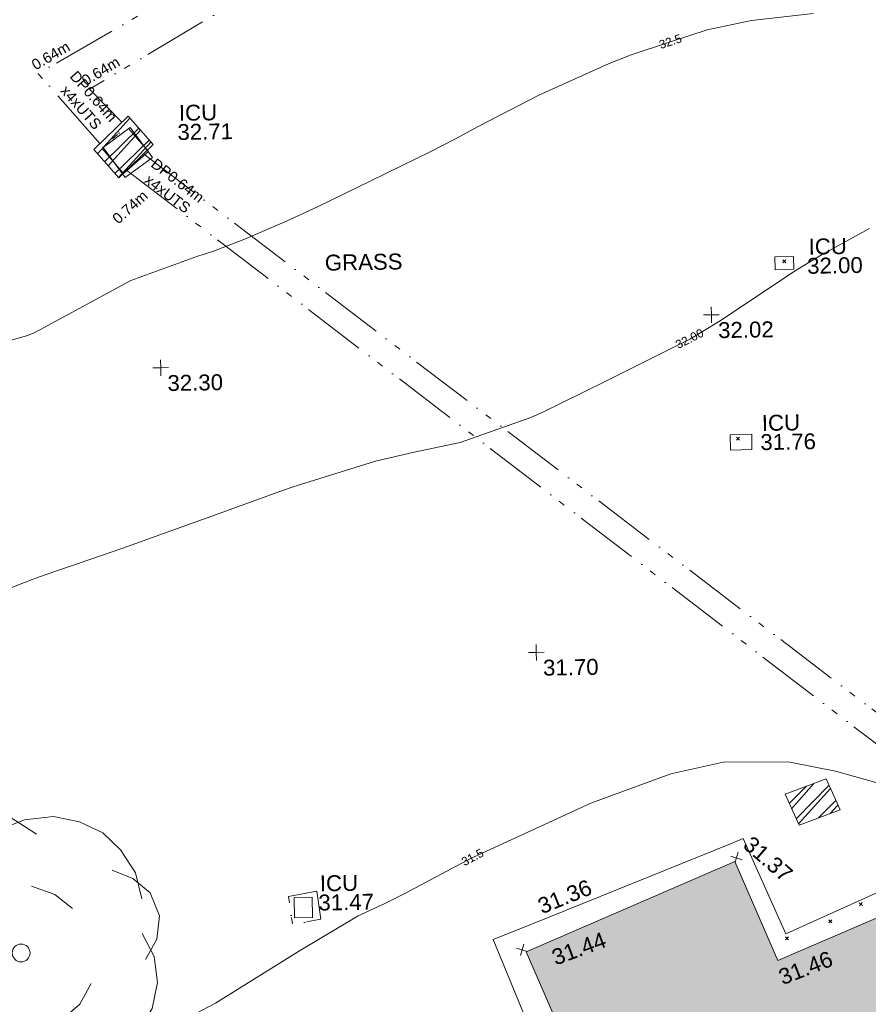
# Model space of a CAD drawing. Header units: millimetres. Extents: x -287732 to 520720, y -88450 to 287754.
# Tile 340 of 383: x 255071 to 275091, y 161526 to 184754. Entities that reach past the tile are written whole.
import ezdxf

# ---------------------------------------------------------------- set-up
doc = ezdxf.new("R2010")
doc.units = ezdxf.units.MM
for name, pattern in [('IMPORT-HIDDEN2 _3_', [4762.5, 3175, -1587.5]), ('IMPORT-UG_DRAINAGE_UNIDENTIFIED_QLB2 _2_', [2700, 1500, -300.0000000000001, 0, -250, 150, -300.0000000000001, 0, -200]), ('IMPORT-UG_ELEC_LV_QLB2 _2_', [2700, 1500, -300.0000000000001, 0, -250, 150, -300.0000000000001, 0, -200]), ('IMPORT-UG_ELEC_STREET LIGHTING_QLB2 _2_', [2700, 1500, -300.0000000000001, 0, -250, 150, -300.0000000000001, 0, -200]), ('IMPORT-UG_UNIDENTIFIED_QLA _2_', [2350, 1500, -300.0000000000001, 0, -50, 150, -300.0000000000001, 0, -50])]:
    doc.linetypes.add(name, pattern=pattern)
for name, color, linetype, lineweight, true_color in [('00_TOPO_BUILDING_OUTLINE', 5, 'Continuous', 9, 0x0000ff), ('00_TOPO_EAVE', 7, 'Continuous', 9, 0x666666), ('00_TOPO_LEVEL_SPOT', 7, 'Continuous', 9, 0x666666), ('00_TOPO_SERV_IC', 5, 'Continuous', 9, 0x0000ff), ('00_TOPO_TREE', 7, 'Continuous', 9, 0x666666), ('00_UAV_CONCRETE', 9, 'Continuous', 9, 0x808080), ('01_DTM_CONTOUR_MJR', 7, 'Continuous', 9, 0x7f3f00), ('01_DTM_CONTOUR_MJR_LABELS', 7, 'Continuous', 9, 0x7f3f00), ('01_DTM_CONTOUR_MNR', 7, 'Continuous', 9, 0xa5a552), ('01_DTM_CONTOUR_MNR_LABELS', 7, 'Continuous', 9, 0xa5a552), ('12333-PUM-2D-U-0001-C01 - Rev2_REVIT IMPORT_dwg', 7, 'Continuous', 9, 0x767676), ('A_RHA_Line', 7, 'Continuous', 9, 0x00a600), ('PUM-CHAMBER EXTENTS', 6, 'IMPORT-HIDDEN2 _3_', 9, 0xff00ff), ('PUM-ELECTRIC-LV-QLB2', 1, 'IMPORT-UG_ELEC_LV_QLB2 _2_', 9, 0xff0000), ('PUM-UNIDENTIFIED UTILITIES-QLA', 7, 'IMPORT-UG_UNIDENTIFIED_QLA _2_', 9, 0x52a500), ('PUM-UNIDENTIFIED-QLB2', 150, 'IMPORT-UG_DRAINAGE_UNIDENTIFIED_QLB2 _2_', 9, 0x007fff)]:
    doc.layers.add(name, color=color, linetype=linetype, lineweight=lineweight, true_color=true_color)
for name, color, linetype, lineweight in [('00_UAV_SURVEY_TEXT', 7, 'Continuous', 9), ('A_RHA_Detail', 7, 'Continuous', 9), ('GEN-TEXT', 7, 'Continuous', 9)]:
    doc.layers.add(name, color=color, linetype=linetype, lineweight=lineweight)
doc.styles.add('Arial_1', font='arial.ttf', dxfattribs={"height": 250})
doc.styles.add('Swis721 Lt BT_1', font='swissl.ttf', dxfattribs={"height": 200})
doc.styles.add('Swis721 Lt BT_2', font='swissl.ttf', dxfattribs={"height": 375})
pattern_1 = [(45, (-533641079.65, -725615854.3560001), (-265.1650429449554, 265.1650429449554), []), (45, (-533640902.873, -725615854.3560001), (-265.1650429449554, 265.1650429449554), [])]

# ---------------------------------------------------------------- blocks, each defined once
blk = doc.blocks.new('12333-PUM-2D-U-0001-C01 - Rev2_REVIT IMPORT_dwg_CONIFEROUS_TREE_2-2077536-Site Location Plan Proposed')
at = {"layer": '00_TOPO_TREE', "color": 254, "true_color": 0xcccccc, "flags": 128}
for points in [[(534157611.9131972, 725715526.7445059), (534157816.7312993, 725716209.4715128), (534158294.640204, 725716687.3804175), (534158977.3672107, 725716960.47122), (534159660.0942174, 725716892.1985193), (534160274.5485234, 725716482.5623153)], [(534159455.2761154, 725716619.1077168), (534160001.4577207, 725716823.9258188), (534160684.1847274, 725716892.1985193), (534161298.6390335, 725716755.6531181), (534161844.8206388, 725716482.5623153), (534162254.4568428, 725716072.9261112), (534162595.8203463, 725715526.7445059), (534162732.3657475, 725714912.2901999)], [(534156997.4588913, 725712727.5637784), (534156656.0953878, 725713342.0180844), (534156519.5499864, 725714024.7450912), (534156656.0953878, 725714775.7447985), (534157065.7315919, 725715390.1991044), (534157611.9131972, 725715799.8353084), (534158294.640204, 725716004.6534106)], [(534162049.6387409, 725715595.0172065), (534162527.5476456, 725715390.1991044), (534162937.1838497, 725715048.8356012), (534163142.0019516, 725714502.6539959), (534163073.729251, 725713956.4723905), (534162800.6384484, 725713478.5634856)], [(534160138.0031221, 725715253.6537032), (534160684.1847274, 725715048.8356012), (534161093.8209314, 725714707.4720979)], [(534162732.3657475, 725714093.0177919), (534163005.4565504, 725713546.8361864), (534163073.729251, 725712932.3818804), (534162937.1838497, 725712317.9275743), (534162595.8203463, 725711771.745969), (534162117.9114416, 725711430.3824657), (534161571.7298361, 725711157.2916628)], [(534158977.3672107, 725712659.2910777), (534158567.7310067, 725713205.4726831), (534158499.458306, 725713819.9269892)], [(534158362.9129046, 725711225.5643637), (534157680.1858979, 725711293.8370644), (534157134.0042925, 725711635.2005677), (534156792.6407892, 725712181.3821731), (534156724.3680885, 725712795.8364791), (534156929.1861904, 725713410.2907851)], [(534161503.4571354, 725712932.3818804), (534161230.3663328, 725712454.4729757), (534160820.7301287, 725712113.1094724)], [(534162049.6387409, 725711635.2005677), (534161844.8206388, 725711020.7462615), (534161366.9117341, 725710611.1100575), (534160752.4574281, 725710474.5646561), (534160138.0031221, 725710747.6554588)], [(534160957.2755302, 725710884.2008603), (534160547.6393262, 725710542.8373568), (534160001.4577207, 725710338.0192548), (534159455.2761154, 725710269.7465541), (534158909.09451, 725710338.0192548), (534158362.9129046, 725710611.1100575), (534157953.2767006, 725710952.4735608), (534157680.1858979, 725711430.3824657)]]:
    blk.add_lwpolyline(points, dxfattribs=at)
at = {"layer": '00_TOPO_TREE', "color": 254, "true_color": 0xcccccc}
blk.add_circle((534159864.9123194, 725713683.3815879), 210.6141091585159, dxfattribs=at)
blk = doc.blocks.new('12333-PUM-2D-U-0001-C01 - Rev2_REVIT IMPORT_dwg_MM-2077200-Site Location Plan Proposed')
at = {"layer": '00_TOPO_LEVEL_SPOT', "color": 254, "true_color": 0xcccccc, "flags": 128}
for points in [[(0, -500.0000000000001), (0, 0), (-500.0000000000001, 0)], [(500.0000000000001, 0), (0, 0), (0, 500.0000000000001)]]:
    blk.add_lwpolyline(points, dxfattribs=at)
blk = doc.blocks.new('12333-PUM-2D-U-0001-C01 - Rev2_REVIT IMPORT_dwg_MSL_Eaves_SYM_1-V113-Site Location Plan Proposed')
at = {"layer": '00_TOPO_EAVE', "color": 254, "true_color": 0xcccccc}
for p, q in [((356.5791934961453, -116.0873754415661), (-356.5791934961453, 116.0873754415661)), ((-83.96194573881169, -257.9012815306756), (116.0873754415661, 356.5791934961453))]:
    blk.add_line(p, q, dxfattribs=at)
blk = doc.blocks.new('12333-PUM-2D-U-0001-C01 - Rev2_REVIT IMPORT_dwg_MSL_Eaves_SYM_1-V114-Site Location Plan Proposed')
at = {"layer": '00_TOPO_EAVE', "color": 254, "true_color": 0xcccccc}
for p, q in [((300.9474441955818, -97.97598844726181), (-356.5791934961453, 116.0873754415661)), ((-116.0873754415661, -356.5791934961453), (116.0873754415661, 356.5791934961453))]:
    blk.add_line(p, q, dxfattribs=at)
blk = doc.blocks.new('12333-PUM-2D-U-0001-C01 - Rev2_REVIT IMPORT_dwg_MGS62954_T2_Galway_ITM_3d_Rev1-2077680-Site Location Plan Proposed')
at = {"layer": '00_TOPO_SERV_IC', "color": 254, "true_color": 0xcccccc, "flags": 128}
for points in [[(534162778.9425733, 725733109.4730054), (534162131.9425718, 725732647.6272489), (534162643.0996643, 725731931.5469669), (534163290.0996656, 725732393.3927234)], [(534177930.8221174, 725729791.4118266), (534177933.8199528, 725729485.4795809), (534178375.8200398, 725729489.8107474), (534178372.8222044, 725729795.7429932)], [(534176803.3445185, 725725615.8782437), (534176803.3445185, 725725254.2127861), (534177311.5034363, 725725254.2127861), (534177311.5034363, 725725615.8782437)], [(534166756.4149877, 725714877.396355), (534166756.4149877, 725714401.4000937), (534166331.5137456, 725714401.4000937), (534166331.5137456, 725714877.396355)]]:
    blk.add_lwpolyline(points, close=True, dxfattribs=at)
at = {"layer": '00_UAV_CONCRETE', "color": 254, "true_color": 0xcccccc, "flags": 128}
blk.add_lwpolyline([(534172338.7365, 725710400.5035001), (534171004.7365, 725713804.5035001), (534171976.9859737, 725714177.5264883), (534176645.1815869, 725715968.5732563), (534176944.7365002, 725716083.5035001), (534177912.1740001, 725713819.9735), (534179947.6335289, 725714699.563902), (534181315.0385001, 725715290.4655), (534183919.0385001, 725716283.4655), (534184585.0210068, 725716565.786603), (534186896.0385001, 725717545.4655), (534189183.4605216, 725718528.3735566), (534190310.0385001, 725719012.4654999), (534193480.6082137, 725720383.7533687), (534193362.5660269, 725720679.78117), (534191524.0385002, 725725290.4655), (534191557.9108285, 725725303.4003066), (534195782.0385001, 725726916.4655), (534196223.8766521, 725727099.1770952), (534199656.0385001, 725728518.4655)], dxfattribs=at)
at = {"layer": '01_DTM_CONTOUR_MJR', "color": 254, "true_color": 0xcccccc, "flags": 128}
blk.add_lwpolyline([(534178935.2989523, 725735512.7850835), (534177477.0588236, 725735372.9411764), (534176430.0000002, 725735177.1428574), (534175555.6754738, 725734904.3233256), (534174623.4306571, 725734613.4306573), (534174361.0226344, 725734516.6383396), (534174103.0086581, 725734420.0000001), (534172430.0000002, 725733701.4892476), (534171002.9483284, 725732992.9483284), (534170430.0000002, 725732695.8333334), (534169857.0516717, 725732420), (534168430.0000002, 725731753.1778607), (534167178.8317757, 725731168.8317757), (534166430.0000002, 725730834.2857145), (534165413.5820896, 725730420.0000001), (534164694.6531102, 725730155.34689), (534164299.0312734, 725730039.8092303), (534162728.9824412, 725729498.3943306), (534160565.3075871, 725728374.897471), (534160430.0000002, 725728301.6176472), (534160250, 725728240), (534158430.0000002, 725727755.1648353)], dxfattribs=at)
at = {"layer": '01_DTM_CONTOUR_MNR', "color": 254, "true_color": 0xcccccc, "flags": 128}
for points in [[(534180178.692153, 725730420.0000001), (534179029.0874525, 725729820.9125476), (534178430.0000002, 725729467.8877681), (534176578.7522613, 725728280.4123316), (534175889.2865157, 725727888.5950153), (534175829.0140846, 725727854.3427231), (534173910.405933, 725726939.5940673), (534172816.3380283, 725726420.0000001), (534172430.0000002, 725726238.6799502), (534172110.7909605, 725726100.7909606), (534170430.0000002, 725725545.4681649), (534169345.2046784, 725725335.2046784), (534168430.0000002, 725725134.2857144), (534166621.5492958, 725724611.5492958), (534166430.0000002, 725724549.1666667), (534166044.2857143, 725724420), (534164430.0000002, 725723867.6190478), (534163598.1818182, 725723588.1818181), (534162430.0000002, 725723192.3509934), (534160608.5003318, 725722598.500332), (534160430.0000002, 725722537.0588237), (534160101.1711712, 725722420.0000001), (534158430.0000002, 725721794.7659178)], [(534180791.9582233, 725717147.045799), (534179152.7428527, 725717637.2369797), (534178078.5773613, 725717868.1013595), (534176543.4870421, 725717899.2947483), (534175262.2249225, 725717644.140909), (534173363.0666974, 725716982.9061638), (534170574.6566817, 725715755.0868319), (534170555.4357261, 725715745.3784345), (534168938.8500001, 725714928.8500001), (534168430.0000002, 725714688.0907878), (534167830.6116208, 725714420.0000001), (534166430.0000002, 725713620.6006006), (534164430.0000002, 725712420.0000001), (534162576.1095709, 725711485.3625869)]]:
    blk.add_lwpolyline(points, dxfattribs=at)
at = {"xscale": 0.375, "yscale": 0.375, "zscale": 0.375}
for name, p in [('12333-PUM-2D-U-0001-C01 - Rev2_REVIT IMPORT_dwg_MM-2077200-Site Location Plan Proposed', (534176410.0000001, 725728450)), ('12333-PUM-2D-U-0001-C01 - Rev2_REVIT IMPORT_dwg_MM-2077200-Site Location Plan Proposed', (534163399.1477477, 725727428.6463192)), ('12333-PUM-2D-U-0001-C01 - Rev2_REVIT IMPORT_dwg_MM-2077200-Site Location Plan Proposed', (534172141.215309, 725720559.9977493)), ('12333-PUM-2D-U-0001-C01 - Rev2_REVIT IMPORT_dwg_MSL_Eaves_SYM_1-V113-Site Location Plan Proposed', (534176778.174, 725715627.9735)), ('12333-PUM-2D-U-0001-C01 - Rev2_REVIT IMPORT_dwg_MSL_Eaves_SYM_1-V114-Site Location Plan Proposed', (534171686.1740001, 725713547.9735001))]:
    blk.add_blockref(name, p, dxfattribs=at)
blk.add_blockref('12333-PUM-2D-U-0001-C01 - Rev2_REVIT IMPORT_dwg_CONIFEROUS_TREE_2-2077536-Site Location Plan Proposed', (0, 0))
at = {"layer": '00_TOPO_BUILDING_OUTLINE', "color": 251, "true_color": 0x666666, "char_height": 375, "width": 1495.902363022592, "attachment_point": 1, "line_spacing_factor": 1.005061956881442, "style": 'Swis721 Lt BT_2'}
for s, insert, rotation in [('31.44', (534172343.1335986, 725713519.1498357), 19.21291671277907), ('31.46', (534177683.8328264, 725712957.9747685), 20.295358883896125)]:
    blk.add_mtext(s, dxfattribs=dict(at, insert=insert, rotation=rotation))
at = {"layer": '00_TOPO_LEVEL_SPOT', "char_height": 375, "width": 1495.902363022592, "attachment_point": 1, "line_spacing_factor": 1.005061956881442, "style": 'Swis721 Lt BT_2'}
for s, insert in [('32.02', (534176562.8269378, 725728273.0039226)), ('32.30', (534163551.9269378, 725727251.6039225)), ('31.70', (534172294.0269378, 725720383.0039228))]:
    blk.add_mtext(s, dxfattribs=dict(at, insert=insert))
at = {"layer": '00_TOPO_SERV_IC', "color": 251, "true_color": 0x666666, "char_height": 375, "attachment_point": 1, "line_spacing_factor": 1.005061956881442, "style": 'Swis721 Lt BT_2'}
for s, insert, width in [('ICU', (534163932.6096122, 725733619.7363499), 1021.012723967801), ('32.71', (534163890.5446912, 725733167.7941521), 1495.902363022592), ('ICU', (534178732.0376602, 725730204.8720212), 1021.012723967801), ('32.00', (534178689.9727393, 725729752.9298234), 1495.902363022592), ('ICU', (534177554.8956152, 725726065.789379), 1021.012723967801), ('31.76', (534177512.8306941, 725725613.847181), 1495.902363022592), ('ICU', (534166940.4445078, 725715387.6363499), 1021.012723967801), ('31.47', (534166898.3795868, 725714935.6941521), 1495.902363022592)]:
    blk.add_mtext(s, dxfattribs=dict(at, insert=insert, width=width))
at = {"layer": '00_UAV_CONCRETE', "color": 251, "true_color": 0x666666, "char_height": 375, "width": 1495.902363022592, "attachment_point": 1, "line_spacing_factor": 1.005061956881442, "style": 'Swis721 Lt BT_2'}
for s, insert, rotation in [('31.37', (534177162.2474491, 725716169.5589746), 318.02670809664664), ('31.36', (534172032.99999, 725714729.4456804), 20.9903114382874)]:
    blk.add_mtext(s, dxfattribs=dict(at, insert=insert, rotation=rotation))
at = {"layer": '00_UAV_SURVEY_TEXT', "color": 251, "true_color": 0x666666, "insert": (534167312.8000001, 725730025.6296079), "char_height": 375, "width": 2018.280965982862, "attachment_point": 1, "line_spacing_factor": 1.005061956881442, "style": 'Swis721 Lt BT_2'}
blk.add_mtext('GRASS', dxfattribs=at)
at = {"layer": '01_DTM_CONTOUR_MJR_LABELS', "color": 251, "true_color": 0x666666, "insert": (534175525.3178107, 725735010.7422899), "char_height": 200, "width": 620.5117196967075, "attachment_point": 2, "rotation": 17.39804149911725, "line_spacing_factor": 1.005061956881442, "style": 'Swis721 Lt BT_1'}
blk.add_mtext('32.5', dxfattribs=at)
at = {"layer": '01_DTM_CONTOUR_MNR_LABELS', "color": 251, "true_color": 0x666666, "char_height": 200, "attachment_point": 2, "line_spacing_factor": 1.005061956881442, "style": 'Swis721 Lt BT_1'}
for s, insert, width, rotation in [('32.00', (534175841.4241275, 725727988.3332694), 797.8007824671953, 25.776057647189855), ('31.5', (534170508.1046435, 725715845.4101913), 620.5117196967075, 26.79808616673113)]:
    blk.add_mtext(s, dxfattribs=dict(at, insert=insert, width=width, rotation=rotation))
blk = doc.blocks.new('12333-PUM-2D-U-0001-C01 - Rev2_REVIT IMPORT_dwg-1620468-Site Location Plan Proposed')
at = {"layer": 'PUM-CHAMBER EXTENTS', "true_color": 0xffaaff}
h = blk.add_hatch(dxfattribs=at)
h.set_pattern_fill('FP_3', color=211, style=0, pattern_type=2)
h.set_pattern_definition(pattern_1)
h.paths.add_polyline_path([(521409.3501528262, 116070.6438213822), (522234.3501528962, 116842.6438213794), (521653.3501528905, 117521.6438213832), (520828.3501529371, 116749.6438213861), (520877.2531840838, 116692.4920861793)])
h = blk.add_hatch(dxfattribs=at)
h.set_pattern_fill('FP_3', color=211, style=0, pattern_type=2)
h.set_pattern_definition(pattern_1)
h.paths.add_polyline_path([(537187.3501528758, 100520.6438213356), (538162.3501528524, 100865.6438213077), (537848.3501528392, 101604.6438212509), (536873.3501528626, 101259.6438212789)])
at = {"layer": 'GEN-TEXT', "color": 253, "true_color": 0xaaaaaa}
for p, q in [((537040.9948137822, 113794.2884822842), (537111.7054919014, 113864.9991604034)), ((537111.7054919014, 113794.2884822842), (537040.9948137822, 113864.9991604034)), ((535868.9948138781, 109627.2884822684), (535939.7054919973, 109697.9991603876)), ((535939.7054919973, 109627.2884822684), (535868.9948138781, 109697.9991603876)), ((538577.9948137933, 98598.28848228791), (538648.7054919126, 98668.99916040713)), ((538648.7054919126, 98598.28848228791), (538577.9948137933, 98668.99916040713)), ((537849.9948137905, 98203.28848226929), (537920.7054919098, 98273.9991603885)), ((537920.7054919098, 98203.28848226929), (537849.9948137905, 98273.9991603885)), ((536819.994813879, 97826.2884822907), (536890.7054919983, 97896.9991604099)), ((536890.7054919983, 97826.2884822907), (536819.994813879, 97896.9991604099))]:
    blk.add_line(p, q, dxfattribs=at)
at = {"layer": 'PUM-CHAMBER EXTENTS', "color": 211, "linetype": 'Continuous', "true_color": 0xffaaff, "flags": 128}
for points in [[(521653.3501528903, 117521.6438213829), (520828.3501529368, 116749.6438213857), (521409.350152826, 116070.643821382), (522234.3501528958, 116842.6438213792)], [(538162.3501528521, 100865.6438213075), (537187.3501528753, 100520.6438213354), (536873.3501528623, 101259.6438212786), (537848.350152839, 101604.6438212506)]]:
    blk.add_lwpolyline(points, close=True, dxfattribs=at)
at = {"layer": 'PUM-UNIDENTIFIED UTILITIES-QLA', "color": 9, "true_color": 0xc5e1aa, "flags": 128}
for points in [[(521523.3501528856, 116175.6438213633), (522119.3501529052, 116676.6438212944), (521616.3501528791, 117276.6438213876), (521020.3501528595, 116775.6438214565)], [(525872.3501529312, 98503.64382134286), (525784.3501528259, 99167.6438213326), (525115.3501528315, 99047.64382133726), (525203.3501529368, 98383.64382111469)]]:
    blk.add_lwpolyline(points, close=True, dxfattribs=at)
at = {"layer": 'PUM-UNIDENTIFIED-QLB2', "color": 141, "true_color": 0xaad4ff}
for p, q in [((522003.1511664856, 116626.2976183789), (542793.3501529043, 100197.6438213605)), ((521596.9563509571, 116246.1977425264), (542153.3501528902, 99943.64382128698))]:
    blk.add_line(p, q, dxfattribs=at)
at = {"layer": 'PUM-UNIDENTIFIED-QLB2', "color": 141, "true_color": 0xaad4ff, "flags": 128}
for points in [[(520978.4183497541, 116890.0712734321), (519551.3501529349, 118561.6438213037), (537213.4740187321, 128372.5138956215)], [(521501.4400583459, 117379.492799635), (520751.3501528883, 118171.6438212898), (537545.4008581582, 127781.2538795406)]]:
    blk.add_lwpolyline(points, dxfattribs=at)
blk.add_blockref('12333-PUM-2D-U-0001-C01 - Rev2_REVIT IMPORT_dwg_MGS62954_T2_Galway_ITM_3d_Rev1-2077680-Site Location Plan Proposed', (-533641079.6498471, -725615854.3561786))
at = {"layer": 'PUM-ELECTRIC-LV-QLB2', "insert": (521581.7553188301, 115472.6612317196), "char_height": 250, "width": 1160.025439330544, "attachment_point": 2, "rotation": 40.51287981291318, "line_spacing_factor": 0.9417779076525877, "style": 'Arial_1'}
blk.add_mtext('0.74m', dxfattribs=at)
at = {"layer": 'PUM-UNIDENTIFIED-QLB2', "char_height": 250, "attachment_point": 2, "line_spacing_factor": 0.9417779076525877, "style": 'Arial_1'}
for s, insert, width, rotation in [('0.64m', (519793.2081348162, 119091.661816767), 1160.025439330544, 29.05108155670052), ('0.64m', (520963.4644065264, 118706.0405390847), 1160.025439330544, 29.77832934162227), ('DP0.64m\\Px4xUTS', (520941.6560646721, 118084.2208628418), 1738.507782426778, 310.4883118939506), ('DP0.64m\\Px4xUTS', (522874.6190206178, 116082.5123759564), 1738.507782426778, 321.5833013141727)]:
    blk.add_mtext(s, dxfattribs=dict(at, insert=insert, width=width, rotation=rotation))

msp = doc.modelspace()

# ---------------------------------------------------------------- hatches: boundary and pattern name
at = {"layer": 'A_RHA_Detail', "true_color": 0xc0c0c0}
h = msp.add_hatch(color=9, dxfattribs=at)
h.paths.add_polyline_path([(-80880.60083809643, -68502.79057078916), (-80400.865924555, -68483.41509113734), (-80400.865924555, -62984.64684185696), (-24474.85765177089, -63009.32043784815), (-24456.14471271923, -50840.30023858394), (-36622.55041039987, -50831.65104353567), (-36622.55041039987, -44228.57792613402), (-50959.0526582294, -44218.38599194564), (-50959.0526582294, -42573.78171514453), (-54563.9325804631, -42571.21897729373), (-54565.69773352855, -45054.17447474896), (-92408.82109321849, -45027.27149621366), (-92411.78875845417, -49201.74309222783), (-100061.9988811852, -49201.74309222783), (-100052.2214449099, -64852.82557838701), (-86120.90825229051, -64852.82557838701), (-86092.1662649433, -62957.90041523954), (-84861.10047608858, -62957.90041523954), (-84854.79052929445, -68240.109737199), (-80870.60226892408, -68240.10973722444)])
h.paths.add_polyline_path([(-137238.9269902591, -68461.9384092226), (-132719.7426408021, -68433.0633692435), (-132847.0731201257, -62850.04282283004), (-130454.6837966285, -62916.63108078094), (-130498.2830220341, -61355.85393642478), (-117581.136331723, -61423.42893438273), (-117492.3908565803, -49183.91309190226), (-125136.5200282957, -49178.47881952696), (-125133.572703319, -45032.61887136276), (-163007.1824077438, -45005.6942194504), (-163007.1824076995, -44090.2963411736), (-163123.8521269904, -44090.21339942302), (-163122.6389897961, -42383.75184302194), (-166563.8543419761, -42383.75184298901), (-166565.034908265, -44044.39824208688), (-193158.4656786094, -44025.49275805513), (-193195.152889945, -62863.65652504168), (-137269.7106414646, -62916.63108078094), (-137254.3708868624, -65679.90523788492)])
h.paths.add_polyline_path([(120310.9497607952, -32334.28230164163), (120312.4652266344, -31610.73011961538), (133451.2244789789, -31638.24899384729), (133469.2230092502, -19717.98315780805), (121295.7536929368, -19692.48606430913), (121319.8434528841, -8190.941560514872), (112277.0825930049, -8172.001674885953), (112263.1770823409, -14811.1234547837), (78285.85310969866, -14739.95861438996), (78292.82277619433, -8167.077575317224), (75241.99098605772, -8160.673431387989), (69355.76844233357, -8152.931592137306), (69353.6659720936, -9156.74635762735), (68372.60878945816, -9154.691552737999), (68372.60878945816, -13705.52853215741), (69333.7233474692, -13707.54156770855), (69325.07112547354, -16249.53369228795), (66623.4489111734, -16249.53369228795), (66619.79243935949, -17995.29925530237), (65989.07757494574, -17995.2992552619), (65985.44262772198, -19730.78799483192), (57152.23993377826, -19712.28702421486), (57127.42535098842, -31559.89463417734), (70277.87165424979, -31587.43801817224), (70277.87165431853, -32271.7414715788), (78263.96947909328, -32285.12944888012), (78266.62661740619, -31019.79372153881), (112335.8856506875, -31091.15111860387), (112335.8856506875, -32317.57330553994), (119781.4233959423, -32333.17321913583)])
h.paths.add_polyline_path([(7503.717409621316, -1791.439263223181), (15482.43097392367, -674.0213231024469), (15484.0826588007, 148.1327206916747), (56188.28042539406, 205.5276654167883), (56155.84326007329, 14338.3166313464), (18016.62665935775, 14236.48149539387), (17967.9025208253, 34313.18372071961), (21727.10644863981, 34324.0692624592), (21708.90974962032, 40608.10218321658), (18009.66447159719, 40608.10218321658), (17995.54603706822, 45483.75063442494), (9770.084204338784, 45420.6329473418), (3966.213879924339, 45446.76585222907), (3984.771235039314, 14176.56786832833), (1023.062455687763, 14176.56786837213), (-276.5134647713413, 14190.52623461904), (-231.6790044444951, 5968.135265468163), (-226.4491536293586, 193.7444677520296), (553.0869992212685, 183.4716499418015), (7477.609307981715, 143.2867586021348), (7488.638446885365, -674.0213231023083)])
h.paths.add_polyline_path([(77755.59663317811, 53.47451145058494), (77729.51881611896, 1699.844979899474), (94464.47132486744, 1659.976083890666), (94606.37913471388, 17991.390236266), (88810.4190114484, 18015.03260816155), (88799.89418497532, 14436.74271609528), (69413.88950349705, 14457.8773889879), (69377.35724448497, 99.62816357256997), (75241.99098605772, 67.32134432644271)])
h.paths.add_polyline_path([(61252.12079701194, 46453.95617366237), (105774.7348988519, 46472.68783506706), (105768.2642198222, 61852.61234306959), (92285.13876309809, 61852.61234306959), (92308.59670399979, 65784.30757140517), (96107.4668000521, 65767.60445243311), (96059.68081117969, 75209.20847378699), (101084.8427276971, 75071.88872764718), (104988.0046543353, 74765.36560406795), (108403.6894220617, 74363.8408943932), (112009.2703903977, 73787.25420861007), (115645.3524815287, 73049.69667206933), (116890.8108051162, 72761.69136252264), (120208.9929833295, 71893.18353872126), (120865.241739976, 71703.68484519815), (124135.6329506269, 70669.67317906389), (127435.6253142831, 69480.50055823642), (127820.4368670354, 69394.93141813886), (128274.3081769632, 69331.69585753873), (128731.8791144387, 69306.66104516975), (129189.9401488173, 69320.00258290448), (129645.2782985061, 69371.62688826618), (130094.6997111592, 69461.17185603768), (130535.0520071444, 69588.00939074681), (130963.246434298, 69751.24981927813), (131376.2795165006, 69949.74812590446), (131771.2541232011, 70182.11198903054), (132162.5575600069, 70460.5404660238), (132496.0921583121, 70741.69081113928), (132820.871367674, 71064.98072578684), (133117.4593294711, 71414.31364272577), (133383.77568926, 71787.23923950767), (133616.5473239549, 72178.5372844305), (133817.1647262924, 72590.54524898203), (133982.6025969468, 73017.89547513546), (134111.7005086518, 73457.59040801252), (134203.5529320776, 73906.54590458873), (134257.5155883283, 74361.61286216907), (134272.5462649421, 74819.5993153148), (134250.5259875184, 75277.29281745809), (134189.6227572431, 75731.48297747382), (134090.9274700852, 76178.98397757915), (133955.1324028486, 76616.65691993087), (133783.1900598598, 77041.43184345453), (133576.3064937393, 77450.32925647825), (133335.932843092, 77840.48103920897), (133063.7551572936, 78209.15055532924), (132761.6825665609, 78553.75185442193), (132431.8338935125, 78871.8678050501), (132076.5227905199, 79161.26705197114), (131698.2415080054, 79419.91966861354), (131299.6434187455, 79646.01139197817), (131093.5942456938, 79746.34209763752), (132146.0467355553, 83110.22226145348), (122787.7632953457, 86282.54285518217), (121604.3555412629, 82800.3591886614), (117095.9864227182, 83870.84033785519), (116841.9598400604, 83526.35449572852), (116120.5435466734, 91221.93611972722), (110237.7341284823, 91274.27491021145), (110194.3680786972, 90435.39030214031), (104988.0046543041, 90486.49901390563), (104973.2761846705, 94309.82427956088), (103746.1314668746, 94309.8242795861), (103839.9937121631, 122852.1474271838), (96365.09202306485, 122931.9599470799), (96350.3400238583, 123952.4168585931), (104555.5505249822, 123902.1925226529), (104607.3234458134, 120248.5396156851), (125502.5015002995, 120134.1933400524), (125662.0200253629, 137657.3796882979), (114479.5865733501, 137699.2256881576), (114382.306264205, 129149.9458158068), (104644.159003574, 129187.9975073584), (104577.9931702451, 126217.3903144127), (101184.4926406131, 126159.1566967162), (101264.6166812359, 135959.2655565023), (89967.23178808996, 135988.8856164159), (89927.63362986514, 125823.6463181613), (93630.53562302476, 125840.7948842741), (93580.65688892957, 122931.9599470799), (88697.38835376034, 122904.7310126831), (88679.3898954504, 95739.09143775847), (86378.25848996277, 95739.09143775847), (86378.18187189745, 96178.1008337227), (83279.50743284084, 96200.92083327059), (83273.62493422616, 95735.74732133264), (70169.67509619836, 95733.22421950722), (70166.26842742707, 96272.07409347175), (66674.99731294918, 96257.14073655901), (66654.74538556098, 95755.71092136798), (65784.77231079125, 95755.71092136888), (65887.65094984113, 117470.630565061), (53473.3427162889, 117487.9046429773), (53434.44066309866, 98570.46349063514), (40649.41626916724, 98570.46349063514), (40610.16711559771, 94406.01479078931), (38853.82372868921, 94410.36303440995), (38848.65589191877, 89463.65332729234), (40612.46601912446, 89518.45976927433), (40665.38257362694, 86257.73741128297), (38372.19584460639, 86305.72309285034), (38369.79374539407, 76901.0507917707), (50937.9512507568, 76944.40198294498), (50922.88567286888, 74598.78180889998), (56484.9061132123, 74588.85093771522), (56484.9061132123, 75194.85181995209), (92465.4037153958, 75233.0258166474), (92645.92783662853, 71766.64845094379), (89810.55521366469, 69362.83965827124), (85313.16173974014, 69360.94750420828), (85313.16173974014, 66907.4050808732), (75210.14498263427, 66903.15451589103), (75210.14498263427, 63815.70944550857), (70819.40014309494, 63815.70999200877), (70819.21601505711, 64253.35708059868), (69456.83415683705, 64253.35708059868), (69455.7195737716, 66901.99623166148), (61303.32856759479, 66898.5668068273), (61304.56054988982, 63970.32021231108), (70500.41048208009, 63970.32021219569), (70500.4088543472, 61852.59006207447), (61245.6438848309, 61848.69637488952), (61252.03558504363, 46656.49344428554)])
h.paths.add_polyline_path([(-17153.16561239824, 48569.32684293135), (-17153.16561224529, 60770.38083685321), (-29362.88357759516, 60774.70428694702), (-29362.88357759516, 67399.20394580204), (-43507.24466814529, 67405.01911303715), (-43488.5313307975, 69093.07334175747), (-45766.41866231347, 69109.32868388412), (-45794.3462003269, 67405.01911303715), (-47272.11273194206, 67404.2124544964), (-47272.44887633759, 66454.91798908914), (-86004.56386332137, 66468.63299519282), (-86006.66970787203, 60521.58362721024), (-92662.87722510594, 60521.58362721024), (-92665.2138765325, 50184.35611932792), (-79752.0168396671, 50179.78309939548), (-79752.016597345, 48591.4932381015), (-17157.7163123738, 48569.32845417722)])
h.paths.add_polyline_path([(-201056.4185878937, 48628.75479108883), (-138377.9751621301, 48634.64535779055), (-138377.9751621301, 50133.28201003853), (-125467.710581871, 50134.49626164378), (-125468.6909603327, 60566.1903686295), (-132186.8595614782, 60565.86652591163), (-132187.4203588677, 66533.0197876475), (-170643.3098734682, 66805.61809689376), (-170643.3098732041, 67738.78475848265), (-200340.0100486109, 67488.93693764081), (-200348.7171487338, 60827.78025104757), (-201057.5650552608, 60827.71357558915), (-201056.6510294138, 51102.04313372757)])
h.paths.add_polyline_path([(-240051.5126725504, 54769.19491160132), (-239444.490259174, 54811.10754483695), (-239186.5396223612, 54841.92927608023), (-238764.8191577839, 54940.98166103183), (-238382.4735933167, 55122.46891388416), (-237990.3402229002, 55354.87497234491), (-237269.2031023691, 55936.21515020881), (-237032.4836384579, 56225.56611516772), (-236793.0039602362, 56569.31473944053), (-236554.5880578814, 57004.26389721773), (-236432.7219585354, 57267.46508908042), (-236300.081527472, 57753.26238983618), (-236250.7285154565, 58017.17885684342), (-236235.6490609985, 58516.21786804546), (-236233.2538429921, 58987.85640053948), (-236213.7029795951, 59823.48083769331), (-236363.8287855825, 59820.86038205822), (-236634.0279869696, 60698.06075827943), (-236391.9547756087, 61432.19726339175), (-236225.4740089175, 61435.10319600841), (-236201.6036569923, 62637.68779596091), (-232563.5271750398, 62639.28734435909), (-232563.5271750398, 63049.03842404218), (-232732.1945866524, 63049.15302218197), (-232860.1521277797, 63457.95890274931), (-232731.606808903, 63914.24862697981), (-232560.8209656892, 63914.24862697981), (-232515.1276847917, 70598.00033009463), (-240628.6947849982, 70598.85496273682), (-240629.7923196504, 72350.98321577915), (-246412.6011212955, 72347.36085933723), (-246412.6011212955, 70616.45923936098), (-254449.5805725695, 70618.60952619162), (-254454.637144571, 70754.06491720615), (-254469.7140363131, 73191.66276250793), (-263883.2532625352, 73267.83063688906), (-263902.4181505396, 68260.74348553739), (-263714.8217520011, 68259.82096572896), (-263552.9672900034, 67819.65434396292), (-263719.0883117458, 67392.2068408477), (-263913.6298699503, 67392.20684284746), (-263956.7001913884, 58633.76423459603), (-260181.1963171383, 58611.22607638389), (-260192.3146983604, 56354.25111579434), (-257184.684388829, 56339.46086021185), (-257213.4419957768, 57092.93866021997), (-257338.5163846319, 57093.27331223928), (-257471.0109294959, 57531.74572308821), (-257338.5163845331, 58062.22513696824), (-257203.4956297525, 58064.06881289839), (-257173.5751889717, 58598.54056692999), (-256478.2273617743, 58575.27357994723), (-256478.2273617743, 58788.51859473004), (-256013.0091299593, 58911.92701534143), (-255397.0786664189, 58780.99767617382), (-255397.0786664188, 58595.982422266), (-243809.885361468, 58585.92793201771), (-243805.3570672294, 58352.04527760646), (-243740.939469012, 57884.52572680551), (-243619.0830608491, 57421.84877545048), (-243424.3877545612, 56943.65915412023), (-243247.1437899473, 56608.24157713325), (-243003.0710579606, 56249.99021479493), (-242732.2093200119, 55932.75703082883), (-242371.7230178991, 55603.12658811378), (-242141.255125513, 55424.88676767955), (-241804.9643037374, 55216.88439822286), (-241529.4640827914, 55077.02869055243), (-241100.6275144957, 54917.18295003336), (-240836.2134980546, 54840.82833176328), (-240453.4486195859, 54788.60784130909), (-240218.9578693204, 54777.28227442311)])
h.paths.add_polyline_path([(40276.69022552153, 59895.36417752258), (40328.62676029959, 69196.9439153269), (36588.99968785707, 69217.8245910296), (36619.46637569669, 74674.25962428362), (32264.36460078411, 74687.02318924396), (32233.48293867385, 69156.26826306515), (11916.69390495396, 69269.70959686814), (11966.66200111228, 78218.75165974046), (29087.509017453, 78123.15526808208), (29143.44567205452, 88141.1370047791), (15719.348796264, 88216.09212953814), (15732.60379610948, 90589.9978889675), (4594.294101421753, 90652.19003489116), (4525.129359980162, 78265.12250449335), (10096.76365553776, 78234.01258731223), (10077.43887221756, 74773.03821910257), (4547.641142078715, 74803.91453678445), (4465.579974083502, 60107.1600234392), (19125.89094760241, 60025.30234268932), (19139.86249374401, 62527.53804644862), (31738.59196305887, 62457.19146404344), (31724.55430858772, 59943.11609815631), (38369.79364225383, 59906.01157293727)])
h.paths.add_polyline_path([(-246083.0241259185, 72334.29150213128), (-246083.0594797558, 72334.30275087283), (-246208.2905500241, 72334.29150213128)])
h.paths.add_polyline_path([(-114575.3004830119, 112178.0758695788), (-114575.3246435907, 112178.0758695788), (-114707.2752166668, 115801.5811617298)])
h.paths.add_polyline_path([(-154699.9178765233, 101760.4080976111), (-114382.050333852, 101776.0542914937), (-114382.050333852, 106926.9360164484), (-113755.641395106, 106927.1792101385), (-113757.5507412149, 111847.2721531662), (-114431.6837526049, 111847.2721531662), (-114431.8097758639, 112178.0758695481), (-114575.3004830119, 112178.0758695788), (-114578.9984943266, 121707.2390833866), (-123056.9849702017, 121707.2390833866), (-123068.8201032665, 156452.7036899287), (-119381.2340625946, 156454.1348067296), (-119381.2340625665, 160165.8597952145), (-115501.031452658, 160167.3662801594), (-115503.3750945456, 166206.5793118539), (-132411.7987151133, 166599.6604729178), (-132411.8243278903, 166665.6603411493), (-135275.0124468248, 166664.5490317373), (-135275.0124468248, 166628.1883101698), (-135911.3205076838, 166628.1944502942), (-135911.3479256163, 166352.1604668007), (-152521.1633846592, 166345.7146753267), (-152518.3680955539, 159142.6836790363), (-150699.3133726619, 159117.9265656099), (-150758.5477087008, 122560.691203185), (-151059.2005266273, 122560.691203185), (-151061.0981347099, 121302.4374932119), (-154138.3148337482, 121372.6012653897), (-154138.3148337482, 121865.1834517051), (-154704.3888425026, 121867.2611370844), (-154688.5451973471, 119352.3937021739), (-154745.5933227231, 119352.3715636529), (-154745.5763474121, 118722.1532660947), (-160794.1544526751, 118748.7442832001), (-160794.1544526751, 119410.5425977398), (-163852.1622693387, 119422.408321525), (-163855.0715294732, 118762.2003111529), (-167568.6765459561, 118778.5256058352), (-166634.6619849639, 124395.1277019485), (-166930.050559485, 124500.0918161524), (-167568.6765459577, 124707.6250903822), (-168028.2173235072, 124841.3808647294), (-168630.5006276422, 124991.3056740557), (-169238.2056069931, 125117.4693074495), (-169850.3952285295, 125219.6772876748), (-170466.1255403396, 125297.7720169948), (-171089.11025998, 125351.8553033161), (-171704.4065937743, 125381.1774255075), (-172325.0479971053, 125386.3595015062), (-172782.2248668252, 125374.5832362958), (-173401.7764235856, 125337.4554476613), (-174109.844898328, 125263.4341236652), (-174634.1213722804, 125190.4100126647), (-175245.0145766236, 125080.719099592), (-176047.1958093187, 124895.7675260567), (-176665.4852587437, 124724.7228134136), (-177045.3001228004, 124609.1129151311), (-177631.5127792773, 124405.2077276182), (-176665.4852586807, 118818.5158794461), (-177558.9402083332, 118822.4435768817), (-177662.2853368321, 125263.4341236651), (-176365.3912351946, 126542.9270807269), (-159462.2970490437, 126319.910391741), (-157057.7396790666, 128609.0850976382), (-157060.6673204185, 136153.1661957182), (-158638.8016610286, 137740.2441626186), (-159352.3735831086, 137740.2441626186), (-161634.4140634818, 140201.1078539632), (-168727.9404945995, 140256.8191146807), (-171035.0401161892, 137942.8847305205), (-174184.1459014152, 137942.8847305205), (-176460.1167434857, 140292.2858551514), (-177341.6856934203, 140292.2858551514), (-177341.7113613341, 140358.4281613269), (-183428.5803825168, 140356.0660244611), (-185921.6385985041, 137917.4639994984), (-185921.6385985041, 131757.3091155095), (-186906.8767412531, 131756.9267733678), (-187725.3914540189, 130809.9989183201), (-187724.058890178, 127376.1828148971), (-186481.0281350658, 126304.5577463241), (-186479.4846754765, 122327.2959175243), (-185176.2828158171, 121059.4673825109), (-180304.1129154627, 121059.4673824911), (-180304.1136492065, 118802.0484409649), (-193555.3706955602, 118802.0484409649), (-193555.368699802, 133117.8341649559), (-192593.6442938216, 133118.2073819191), (-192593.6442938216, 134200.8158367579), (-192224.6284783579, 134200.9592041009), (-192225.5653014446, 136615.0101267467), (-192595.0012460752, 136615.0101267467), (-192595.4357332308, 137734.4745165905), (-193589.2709668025, 137734.4746851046), (-193589.2685988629, 147474.570583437), (-193163.2062206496, 147492.8644732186), (-192765.7252967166, 147531.087133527), (-192359.9383250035, 147589.5931622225), (-192199.8207947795, 147616.5827294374), (-191882.7548926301, 147682.9245600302), (-191568.5380070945, 147761.6632019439), (-191257.654638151, 147852.677242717), (-190828.6072909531, 148002.2045655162), (-190647.7999969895, 148070.9514233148), (-190349.7690789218, 148197.8750094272), (-190056.9509284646, 148336.4013817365), (-189769.797051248, 148486.3169427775), (-189405.3590254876, 148698.0567944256), (-189132.906026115, 148873.2749095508), (-188867.542109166, 149059.0543929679), (-188609.6764469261, 149255.1087866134), (-188354.9814055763, 149465.3525772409), (-188079.6339208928, 149713.879248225), (-187884.9836199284, 149901.8220103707), (-187545.928247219, 150265.8040604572), (-187446.29984479, 150378.3960832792), (-187241.3270201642, 150629.2310214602), (-187046.3599558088, 150887.9197697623), (-186861.6992771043, 151154.0634500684), (-186546.1373636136, 151669.829875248), (-186524.4196769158, 151707.0632450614), (-163675.2898318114, 151669.829875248), (-163687.5843045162, 148134.07679455), (-157303.6541541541, 148136.492106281), (-157303.6541541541, 155759.91501608), (-157557.4317586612, 155765.0384228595), (-157555.9168973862, 166678.0466575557), (-187009.2021991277, 166699.7464767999), (-187013.0952111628, 162054.4009359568), (-188707.17754695, 162044.5925187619), (-188705.9961892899, 155021.5333641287), (-188737.9999316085, 154650.5326604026), (-188799.0133969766, 154283.1866125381), (-188857.2045401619, 154035.4341107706), (-188966.1106131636, 153679.3368924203), (-189102.6200311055, 153332.8820747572), (-189265.8911675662, 152998.2056672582), (-189454.9174011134, 152677.371060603), (-189645.2484685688, 152421.3220123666), (-189916.9563410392, 152104.2450531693), (-190212.7041973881, 151809.4634871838), (-190530.6686598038, 151538.7947471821), (-190868.8893671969, 151293.9075915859), (-191225.281078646, 151076.3118324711), (-191597.6465194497, 150887.3490191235), (-192092.8415776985, 150682.5621956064), (-192519.2468154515, 150561.8451365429), (-192903.8930791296, 150482.240889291), (-193187.215491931, 150440.8868273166), (-193594.1866364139, 150407.1257787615), (-193594.5952989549, 151459.9895227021), (-205369.2399268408, 151455.4201247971), (-205354.4523517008, 113350.0822379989), (-207187.1580384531, 113349.3710182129), (-207184.3024929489, 105991.0636522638), (-205312.8748221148, 105991.1901500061), (-205311.2362476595, 101769.6553082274), (-175488.6451201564, 101781.2285901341), (-175488.6451201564, 110889.6985621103), (-154703.4627663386, 110897.5679794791), (-154700.2792295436, 102691.5597281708)])
h.paths.add_polyline_path([(193735.9435693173, 113047.8274774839), (208865.0938716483, 114991.0266430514), (208976.1154123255, 114126.6471160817), (216447.8967332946, 115086.3281915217), (216038.7305308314, 118271.9702413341), (232648.5073383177, 120405.3421626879), (233425.993615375, 114352.0734369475), (240632.2017567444, 115277.6440988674), (239854.8412683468, 121329.9334727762), (256406.8682407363, 123455.8879629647), (257091.7572256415, 118089.1198988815), (264572.2871227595, 119040.8180953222), (261877.8350555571, 138524.7609215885), (259178.7147038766, 138221.6086035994), (259197.3483655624, 137439.0084132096), (254686.1480587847, 136897.0007612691), (255412.6810205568, 131314.8303176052), (240852.7447969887, 129522.4514056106), (239771.0426543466, 137918.8519126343), (240649.5822431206, 138010.1984551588), (240062.3063116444, 142776.6750342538), (239165.7694642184, 142685.0143484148), (237630.9646614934, 151018.3171732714), (266172.8791088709, 154560.7889781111), (271297.1876944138, 142612.4006970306), (276531.7397502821, 144861.098714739), (274941.5029779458, 148527.9037281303), (302074.5307653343, 160134.9084326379), (300215.9323773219, 164320.1841173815), (301528.1613272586, 164907.0997989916), (300405.1237791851, 167477.8916353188), (299016.6944531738, 166945.7181824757), (295626.7488506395, 174518.754428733), (294333.0289184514, 177537.1551681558), (287288.8475947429, 174518.754428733), (289427.6893504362, 169661.0163463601), (272956.7816584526, 162557.1203578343), (271943.2187787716, 164897.4305293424), (267016.3118217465, 162764.0369715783), (268502.3094164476, 159357.0430143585), (265200.4029574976, 157946.4096681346), (226856.416695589, 153146.7821792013), (227510.3041274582, 148852.0205334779), (228280.9873165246, 141179.0007483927), (227302.3544112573, 141050.281300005), (227895.3788235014, 136433.1758633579), (228748.5501749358, 136523.8855003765), (229602.3077302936, 128023.7667641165), (217691.2359889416, 126493.8999679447), (217642.3600127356, 126874.433267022), (215138.5007311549, 126552.8357430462), (215194.9980427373, 126112.965074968), (215015.6132226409, 126089.924757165), (214840.9672575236, 127449.66446064), (192258.7012018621, 124549.1816390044), (193486.3576426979, 114991.0266430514)])
h.paths.add_polyline_path([(-78076.24187439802, 117605.5188722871), (-78076.23951902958, 117610.0871211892), (-78070.318122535, 129485.7330792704), (-74723.15926543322, 129478.385255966), (-74723.15926543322, 125435.7860624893), (-48015.64546086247, 125380.0246061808), (-47996.55031653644, 135872.5822179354), (-61198.15919578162, 135901.5630078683), (-74714.72264144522, 135923.5088764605), (-74723.6287602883, 131865.2975510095), (-78070.318122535, 131872.642169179), (-78062.97909487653, 149549.7689430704), (-58292.26570492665, 149541.5607197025), (-58292.26570491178, 148946.2407608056), (-37707.70924046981, 148937.6946533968), (-37703.30827430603, 159740.0672041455), (-44148.26955755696, 159742.7429641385), (-44148.26955755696, 162961.3319174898), (-49829.95437583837, 162961.3319174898), (-49830.92144130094, 160632.0129326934), (-78494.09026625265, 160643.9130440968), (-78494.09026625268, 161615.1537738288), (-78739.225852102, 161615.2555472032), (-78691.7919454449, 168187.9195488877), (-90844.57645036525, 168126.8149079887), (-90962.52567694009, 152686.7636277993), (-89064.97866809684, 152685.9758215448), (-89079.54115380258, 117610.0871211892), (-78374.80218507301, 117605.6428258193)])
h.paths.add_polyline_path([(69254.82576126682, 129235.9722870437), (69259.97086178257, 136167.789247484), (86068.0992678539, 136131.0235193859), (86008.66431381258, 164703.3084147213), (58789.63167882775, 164723.511581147), (58789.63167882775, 170119.2062865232), (54460.1632489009, 170122.4198087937), (54457.21717773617, 166153.279245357), (47042.2151650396, 166158.7829869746), (47041.10931533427, 164668.9097040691), (39173.27935198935, 164674.7495545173), (39172.83712618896, 164078.9539098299), (17014.87910992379, 164095.4005254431), (17002.38841206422, 147267.1142245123), (12659.63471563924, 147267.1142245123), (12653.60087534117, 139137.9291796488), (17031.41608901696, 139134.6797717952), (17024.5879174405, 129935.3194463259), (39191.34773726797, 129918.8662983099), (39191.34773726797, 129258.2867272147), (69014.0340609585, 129236.1510132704)])
h.paths.add_polyline_path([(39265.62356917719, 139467.8223435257), (33050.91021530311, 139484.1586867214), (33087.56357182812, 153427.9220784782), (39277.60130889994, 153411.6505991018), (39277.60130890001, 152830.3127277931), (43058.29603858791, 152820.3745823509), (43024.83899408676, 140092.5601633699), (39267.2657899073, 140092.5601633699)])
h.paths.add_polyline_path([(1979.548949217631, 189123.2414339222), (18699.10403225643, 189180.0465563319), (18678.46874730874, 195253.6675675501), (24349.02704561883, 195272.9334348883), (24334.96888372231, 199550.7690688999), (28829.78348974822, 199566.0403168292), (28798.3577216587, 208815.6446464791), (24334.949615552, 208806.151404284), (24333.90624841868, 209113.2475694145), (16811.59093053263, 209087.6903002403), (16806.58456499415, 208843.5909093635), (6772.293057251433, 208809.4991440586), (6797.166076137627, 201488.5780549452), (-8471.058649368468, 201436.7038490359), (-8471.058649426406, 200429.0172028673), (-11856.09020770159, 200417.5164702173), (-11823.72827009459, 190892.3684138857), (-7614.729360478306, 190906.6685966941), (-7614.729360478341, 190170.8290169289), (-4608.619189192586, 190169.2993656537), (-4608.238782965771, 190916.8832264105), (1973.379031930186, 190939.2444180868), (1977.122761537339, 189837.3456693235)])
h.paths.add_polyline_path([(-20506.22133143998, 190640.0286460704), (-20122.28942212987, 206347.1214480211), (-41550.34215551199, 207015.2557957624), (-41462.26177903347, 210449.6195896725), (-31391.41053372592, 210152.0276719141), (-31078.64493155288, 223862.5743669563), (-44305.08575743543, 224230.7972280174), (-44490.79956591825, 211865.5542346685), (-47510.12209648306, 211942.9901385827), (-47722.57925071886, 203659.0205614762), (-47076.06680548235, 203635.3001465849), (-47175.4684425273, 199531.9403872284), (-46801.21126120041, 199520.4703269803), (-46873.68175963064, 195478.5899481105), (-44600.40472248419, 195425.2559779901), (-44685.88459507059, 192243.2795180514), (-38073.99929115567, 192135.6564362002), (-38104.39995468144, 191126.972250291), (-21537.79264466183, 190668.5723412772)])
h.paths.add_polyline_path([(16801.02360973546, 195961.500137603), (9656.615133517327, 196015.1086063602), (9643.838150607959, 199513.9922857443), (11631.77992468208, 199485.8321209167), (11631.7920940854, 203322.2460456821), (16806.58456511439, 203391.4855728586), (16801.0407710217, 195984.4293109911)])
h.paths.add_polyline_path([(122084.9264926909, 200536.2570557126), (122088.1805162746, 206386.1947929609), (125211.1061638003, 206386.1947929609), (125211.1162733, 206645.8932837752), (126202.7098976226, 206645.8932838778), (126203.0204769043, 207041.0477229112), (130401.4034741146, 206979.0758390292), (130444.2691124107, 209883.280297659), (126202.8383603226, 209945.8832030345), (126203.0204769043, 214624.1281189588), (127364.791950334, 214624.1281190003), (127365.2106673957, 225380.2058567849), (126159.8599207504, 225380.2527798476), (126207.4133336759, 241475.3410923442), (119482.5411291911, 241495.8747898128), (119479.2041949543, 246182.0096278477), (109943.9121324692, 246175.2196735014), (109953.2702601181, 233033.381429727), (115000.5285021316, 233033.3814296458), (114999.579292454, 208653.4991933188), (112026.3032630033, 208653.4991933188), (112024.3519988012, 200538.6761891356), (122024.6079402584, 200536.2715596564)])
h.paths.add_polyline_path([(30087.05071580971, 200986.75440713), (38030.67179071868, 201028.6865660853), (38030.67179071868, 202922.9731660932), (38109.89531492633, 202923.3913649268), (38067.25569096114, 208827.6066631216), (38013.35839378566, 208827.6672237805), (38012.38630971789, 209012.5383931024), (30044.90685988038, 208970.480297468), (30076.83023715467, 202922.9203834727)])
h.paths.add_polyline_path([(195986.2599417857, 205661.5722736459), (202896.8751332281, 206052.0074670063), (202676.8862551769, 209945.7611691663), (195766.2710618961, 209555.3259759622)])
h.paths.add_polyline_path([(-91652.40581580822, 206392.6172135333), (-79454.24421187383, 206432.5105635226), (-79629.29258199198, 238245.6998510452), (-68904.21147484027, 238215.095164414), (-68918.55832832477, 246312.9061543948), (-68918.56040493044, 246314.0782553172), (-68756.515268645, 246312.9061543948), (-68755.20581930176, 246638.9786699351), (-79620.07671794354, 246651.3624133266), (-79606.5628449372, 247343.5411849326), (-82154.50636787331, 247318.0695596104), (-82154.50636787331, 247488.1275895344), (-91640.64698348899, 247472.5371040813), (-91638.72040628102, 246846.4753752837), (-131470.3702759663, 246641.42150215), (-131470.3702759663, 250159.5419305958), (-142857.1087886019, 250176.7939677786), (-142864.0554935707, 246220.0701029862), (-165118.8027587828, 246272.3986783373), (-165040.0492656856, 253907.936045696), (-178677.4727934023, 253929.5079730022), (-178699.5521575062, 238176.7234097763), (-138599.3373496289, 238209.4781454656), (-138548.4479938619, 206627.5237025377), (-126646.6702863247, 206572.2299428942), (-126666.6805510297, 234825.8818836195), (-124962.7180531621, 234825.9534805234), (-124969.0241559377, 234688.4891474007), (-91595.61129713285, 234664.3133306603), (-91650.87307429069, 207155.5994723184)])
h.paths.add_polyline_path([(142123.7078574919, 209113.5383730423), (152768.4446292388, 209127.3137314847), (152745.2992288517, 227012.63380935), (142100.5623961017, 226998.8584508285), (142121.8067345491, 210582.5602643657)])
h.paths.add_polyline_path([(168998.8561129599, 209274.9592350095), (169026.8416078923, 226860.3446540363), (161686.6780314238, 226876.6646907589), (161647.6783165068, 209291.3037608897), (168846.6177107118, 209275.2977201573)])
h.paths.add_polyline_path([(49761.46820719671, 218476.5678095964), (49794.00484360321, 223316.1680811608), (41274.07755982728, 223363.4010619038), (41273.58999769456, 223290.8795634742), (32187.30576796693, 223351.9666549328), (32202.10532419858, 225553.2987454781), (20081.83724695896, 225634.7833114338), (20035.26675877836, 218707.7438801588), (31566.33951793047, 218630.2204881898), (31566.12891731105, 218598.8950898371), (49750.1971391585, 218476.6435849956)])
h.paths.add_polyline_path([(162361.9830851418, 234154.05208666), (162366.6425722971, 241589.9129272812), (135261.102696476, 241630.986197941), (135249.088870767, 234197.8735112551), (160249.0277027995, 234157.4671671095)])
h.paths.add_polyline_path([(176458.8604389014, 246709.5724700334), (176516.2484477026, 252173.1529804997), (168884.2833866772, 252253.3171281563), (168934.86529241, 257068.9279575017), (164355.0504715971, 257117.0331241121), (164296.1746742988, 251511.808811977), (164416.8965511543, 251510.5407811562), (164367.8024342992, 246836.573754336), (171460.1142273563, 246762.0779818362)])

# ---------------------------------------------------------------- linework, layer by layer
at = {"layer": 'A_RHA_Line', "color": 7}
for p, q in [((289427.6893504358, 169661.0163466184), (272956.7816583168, 162557.1203579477)), ((271943.2187787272, 164897.4305293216), (267016.3118217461, 162764.0369716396)), ((272956.7816583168, 162557.1203579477), (271943.2187787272, 164897.4305293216)), ((267016.3118217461, 162764.0369716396), (268502.30941646, 159357.0430144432))]:
    msp.add_line(p, q, dxfattribs=at)

# ---------------------------------------------------------------- block references
at = {"layer": '12333-PUM-2D-U-0001-C01 - Rev2_REVIT IMPORT_dwg', "color": 254, "linetype": 'IMPORT-UG_ELEC_STREET LIGHTING_QLB2 _2_', "true_color": 0xffd4d4, "rotation": 0.9999999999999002}
msp.add_blockref('12333-PUM-2D-U-0001-C01 - Rev2_REVIT IMPORT_dwg-1620468-Site Location Plan Proposed', (-261895.0770586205, 55869.5817132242), dxfattribs=at)

doc.saveas('drawing.dxf')
